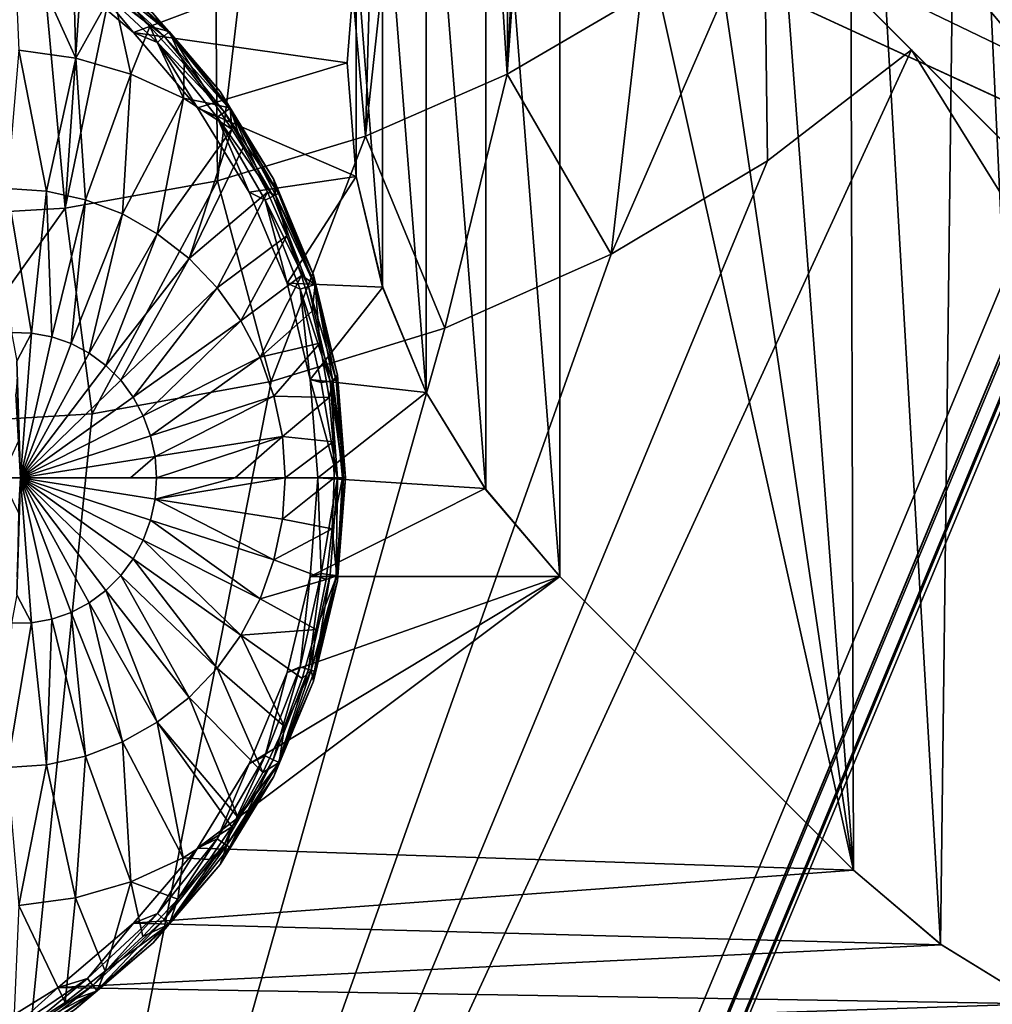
# Model space of a CAD drawing. Header units: metres. Extents: x -205 to 205, y -104 to 104.
# Tile 1044 of 1056: x 38.38 to 45.41, y -52.76 to -45.65. Entities that reach past the tile are written whole.
import ezdxf

# ---------------------------------------------------------------- set-up
doc = ezdxf.new("R2010")
doc.units = ezdxf.units.M
doc.layers.add('solid_01_2-CONSUMER_EHM_BOX_SW0001', color=7, linetype='CONTINUOUS')

msp = doc.modelspace()

# ---------------------------------------------------------------- linework, layer by layer
at = {"layer": 'solid_01_2-CONSUMER_EHM_BOX_SW0001'}
for points in [[(37.725636, -66.17981), (37.7257, 66.262611), (93.554939, 67.880234)], [(37.725636, -66.737389), (93.554939, 67.880234), (93.353928, 67.360405)], [(37.725636, -66.737389), (37.725636, -66.17981), (93.554939, 67.880234)], [(37.725636, -66.737389), (93.353928, 67.360405), (93.252739, 66.82016)], [(37.423435, -67.797455), (93.252739, 66.82016), (93.252739, 66.262589)], [(37.423435, -67.797455), (37.624447, -67.277626), (93.252739, 66.82016)], [(37.624447, -67.277626), (37.725636, -66.737389), (93.252739, 66.82016)], [(93.25267, -66.17984), (37.423435, -67.797455), (93.252739, 66.262589)], [(42.504925, -39.73896, 75), (63.596031, -54.576706, 75), (63.600384, 4.06445, 75)], [(41.906857, -46.04108, 63.099998), (42.43576, -38.25005, 63.099998), (42.499935, -37.458599, 63.099998)], [(41.906857, -46.04108, 63.099998), (42.499935, -37.458599, 63.099998), (42.871197, -45.476448, 63.099998)], [(41.906857, -46.04108, 63.099998), (42.255215, -39.003685, 63.099998), (42.43576, -38.25005, 63.099998)], [(41.906857, -46.04108, 63.099998), (41.953957, -39.728039, 63.099998), (42.255215, -39.003685, 63.099998)], [(41.906857, -46.04108, 63.099998), (41.545017, -40.397526, 63.099998), (41.953957, -39.728039, 63.099998)], [(42.504925, -39.73896, 75), (42.128418, -40.429649, 75), (63.596031, -54.576706, 75)], [(40.882542, -46.488701, 63.099998), (41.034664, -40.993332, 63.099998), (41.545017, -40.397526, 63.099998)], [(40.882542, -46.488701, 63.099998), (41.545017, -40.397526, 63.099998), (41.906857, -46.04108, 63.099998)], [(42.128418, -40.429649, 75), (41.657394, -41.059368, 75), (63.596031, -54.576706, 75)], [(45.178673, -40.773239, 3.5), (45.737743, -52.757679, 3.5), (45.999973, -40.708607, 3.5)], [(44.377594, -40.965557, 3.5), (45.035343, -52.327236, 3.5), (45.178673, -40.773239, 3.5)], [(45.178673, -40.773239, 3.5), (45.035343, -52.327236, 3.5), (45.737743, -52.757679, 3.5)], [(43.616478, -41.280823, 3.5), (44.408936, -51.792233, 3.5), (44.377594, -40.965557, 3.5)], [(44.377594, -40.965557, 3.5), (44.408936, -51.792233, 3.5), (45.035343, -52.327236, 3.5)], [(40.882542, -46.488701, 63.099998), (40.438858, -41.503685, 63.099998), (41.034664, -40.993332, 63.099998)], [(41.657394, -41.059368, 75), (41.100697, -41.616062, 75), (63.596031, -54.576706, 75)], [(42.914059, -41.711262, 3.5), (44.408936, -51.792233, 3.5), (43.616478, -41.280823, 3.5)], [(39.812733, -46.812889, 63.099998), (39.769371, -41.912624, 63.099998), (40.438858, -41.503685, 63.099998)], [(39.812733, -46.812889, 63.099998), (40.438858, -41.503685, 63.099998), (40.882542, -46.488701, 63.099998)], [(41.100697, -41.616062, 75), (40.470982, -42.087086, 75), (63.596031, -54.576706, 75)], [(42.287636, -42.246273, 3.5), (44.408936, -51.792233, 3.5), (42.914059, -41.711262, 3.5)], [(38.71262, -47.009129, 63.099998), (39.045017, -42.213882, 63.099998), (39.769371, -41.912624, 63.099998)], [(38.71262, -47.009129, 63.099998), (39.769371, -41.912624, 63.099998), (39.812733, -46.812889, 63.099998)], [(40.470982, -42.087086, 75), (39.780289, -42.463593, 75), (63.596031, -54.576706, 75)], [(38.71262, -47.009129, 63.099998), (38.291378, -42.394424, 63.099998), (39.045017, -42.213882, 63.099998)], [(41.752617, -42.872692, 3.5), (42.287617, -49.67091, 3.5), (42.287636, -42.246273, 3.5)], [(42.287636, -42.246273, 3.5), (42.287617, -49.67091, 3.5), (44.408936, -51.792233, 3.5)], [(38.71262, -47.009129, 63.099998), (37.596569, -47.074837, 63.099998), (38.291378, -42.394424, 63.099998)], [(39.780289, -42.463593, 75), (39.041775, -42.73806, 75), (63.596031, -54.576706, 75)], [(39.041775, -42.73806, 75), (38.274673, -42.903759, 75), (63.596031, -54.576706, 75)], [(41.752605, -49.044495, 3.5), (41.752617, -42.872692, 3.5), (41.32217, -43.575108, 3.5)], [(41.752605, -49.044495, 3.5), (42.287617, -49.67091, 3.5), (41.752617, -42.872692, 3.5)], [(38.274673, -42.903759, 75), (-63.60397, -54.56757, 75), (63.596031, -54.576706, 75)], [(41.322163, -48.342079, 3.5), (41.32217, -43.575108, 3.5), (41.006901, -44.336224, 3.5)], [(41.752605, -49.044495, 3.5), (41.32217, -43.575108, 3.5), (41.322163, -48.342079, 3.5)], [(44.349907, -44.328465, 63.120499), (44.859421, -43.777313, 63.120499), (50.787075, -49.705818, 65.447258)], [(50.787075, -49.705818, 65.447258), (44.859421, -43.777313, 63.120499), (45.887135, -44.80518, 69.5)], [(41.006893, -47.580967, 3.5), (41.006901, -44.336224, 3.5), (40.814575, -45.137295, 3.5)], [(41.322163, -48.342079, 3.5), (41.006901, -44.336224, 3.5), (41.006893, -47.580967, 3.5)], [(44.349907, -44.328465, 63.120499), (49.672161, -50.712219, 65.42598), (43.798683, -44.837898, 63.120499)], [(44.349907, -44.328465, 63.120499), (58.767025, -59.808388, 69), (49.672161, -50.712219, 65.42598)], [(44.349907, -44.328465, 63.120499), (59.303871, -59.284576, 69), (58.767025, -59.808388, 69)], [(44.349907, -44.328465, 63.120499), (50.787075, -49.705818, 65.447258), (59.303871, -59.284576, 69)], [(42.657833, -47.341644, 69.5), (42.871197, -45.476448, 69.5), (43.762951, -44.802158, 69.5)], [(43.786026, -46.668743, 69.5), (42.657833, -47.341644, 69.5), (43.762951, -44.802158, 69.5)], [(44.826401, -45.865761, 69.5), (43.762951, -44.802158, 69.5), (43.798683, -44.837898, 63.120499)], [(43.786026, -46.668743, 69.5), (43.762951, -44.802158, 69.5), (44.826401, -45.865761, 69.5)], [(44.826401, -45.865761, 69.5), (43.798683, -44.837898, 63.120499), (49.672161, -50.712219, 65.42598)], [(38.78941, -45.925274, 17.615362), (38.772095, -45.212524, 17.260666), (38.336998, -44.925552, 17.260666)], [(38.78941, -45.925274, 17.615362), (38.336998, -44.925552, 17.260666), (38.378979, -45.869247, 17.744545)], [(38.663506, -45.277512, 13.5), (39.206448, -45.741207, 13.5), (40.814571, -45.137287, 13.5)], [(39.206448, -45.741207, 13.5), (40.751118, -45.958576, 13.5), (40.814571, -45.137287, 13.5)], [(40.749935, -45.958595, 3.5), (40.814575, -45.137295, 3.5), (40.751118, -45.958576, 13.5)], [(40.814571, -46.779896, 3.5), (40.814575, -45.137295, 3.5), (40.749935, -45.958595, 3.5)], [(40.814575, -45.137295, 3.5), (40.814571, -45.137287, 13.5), (40.751118, -45.958576, 13.5)], [(41.006893, -47.580967, 3.5), (40.814575, -45.137295, 3.5), (40.814571, -46.779896, 3.5)], [(38.78941, -45.925274, 17.615362), (39.058689, -45.443516, 17.260666), (38.772095, -45.212524, 17.260666)], [(38.873672, -45.341541, 13.515164), (39.206448, -45.741207, 13.5), (38.663506, -45.277512, 13.5)], [(39.428181, -45.767658, 13.558523), (38.873672, -45.341541, 13.515164), (38.914185, -45.290741, 13.558523)], [(38.914185, -45.290741, 13.558523), (38.94125, -45.256802, 13.623464), (39.460003, -45.738132, 13.623464)], [(39.428181, -45.767658, 13.558523), (38.914185, -45.290741, 13.558523), (39.460003, -45.738132, 13.623464)], [(39.460003, -45.738132, 13.623464), (38.94125, -45.256802, 13.623464), (39.347908, -45.599831, 13.7)], [(38.94458, -45.252625, 17.160311), (39.463917, -45.734501, 17.160311), (39.347908, -45.599831, 17.098219)], [(38.94458, -45.252625, 17.160311), (39.058689, -45.443516, 17.260666), (39.326176, -45.696373, 17.260666)], [(39.463917, -45.734501, 17.160311), (38.94458, -45.252625, 17.160311), (39.326176, -45.696373, 17.260666)], [(38.873672, -45.341541, 13.515164), (39.38055, -45.811855, 13.515164), (39.206448, -45.741207, 13.5)], [(39.428181, -45.767658, 13.558523), (39.38055, -45.811855, 13.515164), (38.873672, -45.341541, 13.515164)], [(39.188328, -46.040928, 17.489803), (39.058689, -45.443516, 17.260666), (38.78941, -45.925274, 17.615362)], [(39.188328, -46.040928, 17.489803), (39.326176, -45.696373, 17.260666), (39.058689, -45.443516, 17.260666)], [(42.871197, -45.476448, 63.099998), (42.871197, -45.476448, 69.5), (41.906857, -46.04108, 69.5)], [(42.657833, -47.341644, 69.5), (41.906857, -46.04108, 69.5), (42.871197, -45.476448, 69.5)], [(41.906857, -46.04108, 63.099998), (42.871197, -45.476448, 63.099998), (41.906857, -46.04108, 69.5)], [(39.347908, -45.599831, 13.7), (39.347908, -45.599831, 17.098219), (39.831985, -46.166603, 17.098219)], [(39.463917, -45.734501, 17.160311), (39.831985, -46.166603, 17.098219), (39.347908, -45.599831, 17.098219)], [(39.831985, -46.166603, 13.7), (39.347908, -45.599831, 13.7), (39.831985, -46.166603, 17.098219)], [(39.460003, -45.738132, 13.623464), (39.347908, -45.599831, 13.7), (39.831985, -46.166603, 13.7)], [(39.567902, -46.213936, 17.370337), (39.326176, -45.696373, 17.260666), (39.188328, -46.040928, 17.489803)], [(39.463917, -45.734501, 17.160311), (39.326176, -45.696373, 17.260666), (39.572956, -45.969582, 17.260666)], [(39.567902, -46.213936, 17.370337), (39.572956, -45.969582, 17.260666), (39.326176, -45.696373, 17.260666)], [(39.463917, -45.734501, 17.160311), (39.905632, -46.288395, 17.160311), (39.831985, -46.166603, 17.098219)], [(39.463917, -45.734501, 17.160311), (39.572956, -45.969582, 17.260666), (39.797314, -46.261234, 17.260666)], [(39.905632, -46.288395, 17.160311), (39.463917, -45.734501, 17.160311), (39.797314, -46.261234, 17.260666)], [(39.206448, -45.741207, 13.5), (39.670158, -46.284134, 13.5), (40.751118, -45.958576, 13.5)], [(39.38055, -45.811855, 13.515164), (39.670158, -46.284134, 13.5), (39.206448, -45.741207, 13.5)], [(39.865353, -46.315861, 13.558523), (39.38055, -45.811855, 13.515164), (39.428181, -45.767658, 13.558523)], [(39.428181, -45.767658, 13.558523), (39.460003, -45.738132, 13.623464), (39.901218, -46.291405, 13.623464)], [(39.865353, -46.315861, 13.558523), (39.428181, -45.767658, 13.558523), (39.901218, -46.291405, 13.623464)], [(39.901218, -46.291405, 13.623464), (39.460003, -45.738132, 13.623464), (39.831985, -46.166603, 13.7)], [(37.595528, -61.574837, 72), (43.786026, -46.668743, 72), (44.826401, -45.865761, 72)], [(54.595528, -61.576061, 72), (37.595528, -61.574837, 72), (44.826401, -45.865761, 72)], [(38.378979, -45.869247, 17.744545), (38.294319, -46.866898, 18.132406), (38.579582, -46.886402, 18.042622)], [(38.78941, -45.925274, 17.615362), (38.378979, -45.869247, 17.744545), (38.579582, -46.886402, 18.042622)], [(39.38055, -45.811855, 13.515164), (39.811668, -46.352459, 13.515164), (39.670158, -46.284134, 13.5)], [(39.865353, -46.315861, 13.558523), (39.811668, -46.352459, 13.515164), (39.38055, -45.811855, 13.515164)], [(44.826401, -45.865761, 69.5), (44.826401, -45.865761, 72), (43.786026, -46.668743, 72)], [(43.786026, -46.668743, 69.5), (44.826401, -45.865761, 69.5), (43.786026, -46.668743, 72)], [(54.595528, -61.576061, 72), (44.826401, -45.865761, 72), (58.986565, -60.027958, 72)], [(58.986565, -60.027958, 69), (58.986565, -60.027958, 72), (44.826401, -45.865761, 72)], [(49.672161, -50.712219, 65.42598), (58.767025, -59.808388, 69), (44.826401, -45.865761, 72)], [(58.986565, -60.027958, 69), (44.826401, -45.865761, 72), (58.767025, -59.808388, 69)], [(44.826401, -45.865761, 69.5), (49.672161, -50.712219, 65.42598), (44.826401, -45.865761, 72)], [(38.78941, -45.925274, 17.615362), (38.579582, -46.886402, 18.042622), (38.859257, -46.948448, 17.954596)], [(39.188328, -46.040928, 17.489803), (38.78941, -45.925274, 17.615362), (38.859257, -46.948448, 17.954596)], [(39.567902, -46.213936, 17.370337), (39.797314, -46.261234, 17.260666), (39.572956, -45.969582, 17.260666)], [(39.670158, -46.284134, 13.5), (40.814564, -46.779865, 13.5), (40.751118, -45.958576, 13.5)], [(40.749935, -45.958595, 3.5), (40.751118, -45.958576, 13.5), (40.814564, -46.779865, 13.5)], [(40.814571, -46.779896, 3.5), (40.749935, -45.958595, 3.5), (40.814564, -46.779865, 13.5)], [(39.188328, -46.040928, 17.489803), (38.859257, -46.948448, 17.954596), (39.127602, -47.051754, 17.870134)], [(39.567902, -46.213936, 17.370337), (39.188328, -46.040928, 17.489803), (39.127602, -47.051754, 17.870134)], [(41.906857, -46.04108, 63.099998), (41.906857, -46.04108, 69.5), (40.882542, -46.488701, 69.5)], [(41.456921, -47.875465, 69.5), (40.882542, -46.488701, 69.5), (41.906857, -46.04108, 69.5)], [(40.882542, -46.488701, 63.099998), (41.906857, -46.04108, 63.099998), (40.882542, -46.488701, 69.5)], [(42.657833, -47.341644, 69.5), (41.456921, -47.875465, 69.5), (41.906857, -46.04108, 69.5)], [(39.567902, -46.213936, 17.370337), (39.127602, -47.051754, 17.870134), (39.379112, -47.194202, 17.790972)], [(39.567902, -46.213936, 17.370337), (39.379112, -47.194202, 17.790972), (39.917324, -46.439209, 17.260666)], [(39.567902, -46.213936, 17.370337), (39.917324, -46.439209, 17.260666), (39.797314, -46.261234, 17.260666)], [(39.831985, -46.166603, 13.7), (39.831985, -46.166603, 17.098219), (40.221436, -46.802128, 17.098219)], [(39.905632, -46.288395, 17.160311), (40.221436, -46.802128, 17.098219), (39.831985, -46.166603, 17.098219)], [(40.221436, -46.802128, 13.7), (39.831985, -46.166603, 13.7), (40.221436, -46.802128, 17.098219)], [(39.901218, -46.291405, 13.623464), (39.831985, -46.166603, 13.7), (40.221436, -46.802128, 13.7)], [(39.670158, -46.284134, 13.5), (40.043228, -46.892914, 13.5), (40.814564, -46.779865, 13.5)], [(39.811668, -46.352459, 13.515164), (40.043228, -46.892914, 13.5), (39.670158, -46.284134, 13.5)], [(39.905632, -46.288395, 17.160311), (39.797314, -46.261234, 17.260666), (39.917324, -46.439209, 17.260666)], [(39.865353, -46.315861, 13.558523), (39.901218, -46.291405, 13.623464), (40.255051, -46.904259, 13.623464)], [(40.255051, -46.904259, 13.623464), (39.901218, -46.291405, 13.623464), (40.221436, -46.802128, 13.7)], [(39.905632, -46.288395, 17.160311), (40.233963, -46.914413, 17.216368), (40.221436, -46.802128, 17.098219)], [(39.905632, -46.288395, 17.160311), (39.998535, -46.57056, 17.260666), (40.173977, -46.893387, 17.260666)], [(40.233963, -46.914413, 17.216368), (39.905632, -46.288395, 17.160311), (40.173977, -46.893387, 17.260666)], [(39.905632, -46.288395, 17.160311), (39.917324, -46.439209, 17.260666), (39.998535, -46.57056, 17.260666)], [(40.215939, -46.923092, 13.558523), (39.811668, -46.352459, 13.515164), (39.865353, -46.315861, 13.558523)], [(39.811668, -46.352459, 13.515164), (40.157398, -46.951283, 13.515164), (40.043228, -46.892914, 13.5)], [(40.215939, -46.923092, 13.558523), (40.157398, -46.951283, 13.515164), (39.811668, -46.352459, 13.515164)], [(40.215939, -46.923092, 13.558523), (39.865353, -46.315861, 13.558523), (40.255051, -46.904259, 13.623464)], [(39.608624, -47.372868, 17.718735), (39.917324, -46.439209, 17.260666), (39.379112, -47.194202, 17.790972)], [(39.608624, -47.372868, 17.718735), (39.998535, -46.57056, 17.260666), (39.917324, -46.439209, 17.260666)], [(40.882542, -46.488701, 63.099998), (40.882542, -46.488701, 69.5), (39.812733, -46.812889, 69.5)], [(40.200916, -48.262257, 69.5), (39.812733, -46.812889, 69.5), (40.882542, -46.488701, 69.5)], [(39.812733, -46.812889, 63.099998), (40.882542, -46.488701, 63.099998), (39.812733, -46.812889, 69.5)], [(41.456921, -47.875465, 69.5), (40.200916, -48.262257, 69.5), (40.882542, -46.488701, 69.5)], [(39.608624, -47.372868, 17.718735), (40.173977, -46.893387, 17.260666), (39.998535, -46.57056, 17.260666)], [(37.595528, -61.574837, 72), (42.657833, -47.341644, 72), (43.786026, -46.668743, 72)], [(43.786026, -46.668743, 69.5), (43.786026, -46.668743, 72), (42.657833, -47.341644, 72)], [(43.786026, -46.668743, 69.5), (42.657833, -47.341644, 72), (42.657833, -47.341644, 69.5)], [(40.043228, -46.892914, 13.5), (40.316467, -47.552567, 13.5), (40.814564, -46.779865, 13.5)], [(40.221436, -46.802128, 13.7), (40.221436, -46.802128, 17.098219), (40.506676, -47.490749, 17.098219)], [(40.233963, -46.914413, 17.216368), (40.506676, -47.490749, 17.098219), (40.221436, -46.802128, 17.098219)], [(40.506676, -47.490749, 13.7), (40.221436, -46.802128, 13.7), (40.506676, -47.490749, 17.098219)], [(40.255051, -46.904259, 13.623464), (40.221436, -46.802128, 13.7), (40.506676, -47.490749, 13.7)], [(40.316467, -47.552567, 13.5), (41.008011, -47.580563, 13.5), (40.814564, -46.779865, 13.5)], [(40.814571, -46.779896, 3.5), (40.814564, -46.779865, 13.5), (41.008011, -47.580563, 13.5)], [(41.006893, -47.580967, 3.5), (40.814571, -46.779896, 3.5), (41.008011, -47.580563, 13.5)], [(38.294319, -46.866898, 18.132406), (38.326073, -47.908653, 18.341488), (38.471291, -47.912022, 18.295647)], [(38.579582, -46.886402, 18.042622), (38.294319, -46.866898, 18.132406), (38.471291, -47.912022, 18.295647)], [(39.812733, -46.812889, 63.099998), (39.812733, -46.812889, 69.5), (38.71262, -47.009129, 69.5)], [(38.908333, -48.496426, 69.5), (38.71262, -47.009129, 69.5), (39.812733, -46.812889, 69.5)], [(38.71262, -47.009129, 63.099998), (39.812733, -46.812889, 63.099998), (38.71262, -47.009129, 69.5)], [(40.200916, -48.262257, 69.5), (38.908333, -48.496426, 69.5), (39.812733, -46.812889, 69.5)], [(38.579582, -46.886402, 18.042622), (38.471291, -47.912022, 18.295647), (38.616402, -47.938839, 18.249973)], [(38.859257, -46.948448, 17.954596), (38.579582, -46.886402, 18.042622), (38.616402, -47.938839, 18.249973)], [(39.811424, -47.584087, 17.654903), (40.173977, -46.893387, 17.260666), (39.608624, -47.372868, 17.718735)], [(39.811424, -47.584087, 17.654903), (40.3153, -47.208649, 17.260666), (40.173977, -46.893387, 17.260666)], [(40.157398, -46.951283, 13.515164), (40.316467, -47.552567, 13.5), (40.043228, -46.892914, 13.5)], [(40.472107, -47.575794, 13.558523), (40.157398, -46.951283, 13.515164), (40.215939, -46.923092, 13.558523)], [(40.233963, -46.914413, 17.216368), (40.173977, -46.893387, 17.260666), (40.3153, -47.208649, 17.260666)], [(40.215939, -46.923092, 13.558523), (40.255051, -46.904259, 13.623464), (40.513588, -47.563, 13.623464)], [(40.472107, -47.575794, 13.558523), (40.215939, -46.923092, 13.558523), (40.513588, -47.563, 13.623464)], [(40.233963, -46.914413, 17.216368), (40.518692, -47.561424, 17.160311), (40.506676, -47.490749, 17.098219)], [(40.233963, -46.914413, 17.216368), (40.3153, -47.208649, 17.260666), (40.420704, -47.495987, 17.260666)], [(40.518692, -47.561424, 17.160311), (40.233963, -46.914413, 17.216368), (40.420704, -47.495987, 17.260666)], [(40.513588, -47.563, 13.623464), (40.255051, -46.904259, 13.623464), (40.506676, -47.490749, 13.7)], [(37.596462, -48.574837, 69.5), (37.596569, -47.074837, 69.5), (38.71262, -47.009129, 69.5)], [(38.908333, -48.496426, 69.5), (37.596462, -48.574837, 69.5), (38.71262, -47.009129, 69.5)], [(38.71262, -47.009129, 63.099998), (37.596569, -47.074837, 69.5), (37.596569, -47.074837, 63.099998)], [(38.71262, -47.009129, 63.099998), (38.71262, -47.009129, 69.5), (37.596569, -47.074837, 69.5)], [(38.859257, -46.948448, 17.954596), (38.616402, -47.938839, 18.249973), (38.756199, -47.987648, 18.205973)], [(39.127602, -47.051754, 17.870134), (38.859257, -46.948448, 17.954596), (38.756199, -47.987648, 18.205973)], [(40.157398, -46.951283, 13.515164), (40.410019, -47.594948, 13.515164), (40.316467, -47.552567, 13.5)], [(40.472107, -47.575794, 13.558523), (40.410019, -47.594948, 13.515164), (40.157398, -46.951283, 13.515164)], [(39.127602, -47.051754, 17.870134), (38.756199, -47.987648, 18.205973), (38.887676, -48.057396, 18.164591)], [(39.379112, -47.194202, 17.790972), (39.127602, -47.051754, 17.870134), (38.887676, -48.057396, 18.164591)], [(39.379112, -47.194202, 17.790972), (38.887676, -48.057396, 18.164591), (39.007988, -48.146572, 18.126722)], [(39.608624, -47.372868, 17.718735), (39.379112, -47.194202, 17.790972), (39.007988, -48.146572, 18.126722)], [(39.983349, -47.823517, 17.60079), (40.3153, -47.208649, 17.260666), (39.811424, -47.584087, 17.654903)], [(39.983349, -47.823517, 17.60079), (40.420704, -47.495987, 17.260666), (40.3153, -47.208649, 17.260666)], [(37.595528, -61.574837, 72), (41.456921, -47.875465, 72), (42.657833, -47.341644, 72)], [(39.608624, -47.372868, 17.718735), (39.007988, -48.146572, 18.126722), (39.114548, -48.253262, 18.093184)], [(39.811424, -47.584087, 17.654903), (39.608624, -47.372868, 17.718735), (39.114548, -48.253262, 18.093184)], [(42.657833, -47.341644, 69.5), (42.657833, -47.341644, 72), (41.456921, -47.875465, 72)], [(42.657833, -47.341644, 69.5), (41.456921, -47.875465, 72), (41.456921, -47.875465, 69.5)], [(40.120876, -48.08625, 17.557505), (40.420704, -47.495987, 17.260666), (39.983349, -47.823517, 17.60079)], [(40.120876, -48.08625, 17.557505), (40.497524, -47.753422, 17.260666), (40.420704, -47.495987, 17.260666)], [(40.518692, -47.561424, 17.160311), (40.420704, -47.495987, 17.260666), (40.497524, -47.753422, 17.260666)], [(40.506676, -47.490749, 13.7), (40.506676, -47.490749, 17.098219), (40.680679, -48.215515, 17.098219)], [(40.518692, -47.561424, 17.160311), (40.680679, -48.215515, 17.098219), (40.506676, -47.490749, 17.098219)], [(40.680679, -48.215515, 13.7), (40.506676, -47.490749, 13.7), (40.680679, -48.215515, 17.098219)], [(40.513588, -47.563, 13.623464), (40.506676, -47.490749, 13.7), (40.680679, -48.215515, 13.7)], [(39.811424, -47.584087, 17.654903), (39.114548, -48.253262, 18.093184), (39.205051, -48.375164, 18.064697)], [(39.983349, -47.823517, 17.60079), (39.811424, -47.584087, 17.654903), (39.205051, -48.375164, 18.064697)], [(40.316467, -47.552567, 13.5), (40.48315, -48.246845, 13.5), (41.008011, -47.580563, 13.5)], [(40.410019, -47.594948, 13.515164), (40.48315, -48.246845, 13.5), (40.316467, -47.552567, 13.5)], [(40.628132, -48.259388, 13.558523), (40.410019, -47.594948, 13.515164), (40.472107, -47.575794, 13.558523)], [(40.472107, -47.575794, 13.558523), (40.513588, -47.563, 13.623464), (40.671055, -48.252918, 13.623464)], [(40.628132, -48.259388, 13.558523), (40.472107, -47.575794, 13.558523), (40.671055, -48.252918, 13.623464)], [(40.48315, -48.246845, 13.5), (41.322144, -48.342049, 13.5), (41.008011, -47.580563, 13.5)], [(40.518692, -47.561424, 17.160311), (40.497524, -47.753422, 17.260666), (40.552971, -47.984215, 17.260666)], [(40.671055, -48.252918, 13.623464), (40.513588, -47.563, 13.623464), (40.680679, -48.215515, 13.7)], [(40.518692, -47.561424, 17.160311), (40.647915, -48.256405, 17.216368), (40.680679, -48.215515, 17.098219)], [(40.647915, -48.256405, 17.216368), (40.518692, -47.561424, 17.160311), (40.552971, -47.984215, 17.260666)], [(41.006893, -47.580967, 3.5), (41.008011, -47.580563, 13.5), (41.322144, -48.342049, 13.5)], [(41.322163, -48.342079, 3.5), (41.006893, -47.580967, 3.5), (41.322144, -48.342049, 13.5)], [(40.410019, -47.594948, 13.515164), (40.563881, -48.269073, 13.515164), (40.48315, -48.246845, 13.5)], [(40.628132, -48.259388, 13.558523), (40.563881, -48.269073, 13.515164), (40.410019, -47.594948, 13.515164)], [(40.120876, -48.08625, 17.557505), (40.552971, -47.984215, 17.260666), (40.497524, -47.753422, 17.260666)], [(39.983349, -47.823517, 17.60079), (39.205051, -48.375164, 18.064697), (39.277554, -48.509644, 18.04188)], [(40.120876, -48.08625, 17.557505), (39.983349, -47.823517, 17.60079), (39.277554, -48.509644, 18.04188)], [(37.595528, -61.574837, 72), (40.200916, -48.262257, 72), (41.456921, -47.875465, 72)], [(38.471291, -47.912022, 18.295647), (38.326073, -47.908653, 18.341488), (38.363773, -48.113869, 18.35541)], [(38.471291, -47.912022, 18.295647), (38.363773, -48.113869, 18.35541), (38.390972, -48.958599, 18.393747)], [(38.616402, -47.938839, 18.249973), (38.471291, -47.912022, 18.295647), (38.390972, -48.958599, 18.393747)], [(38.756199, -47.987648, 18.205973), (38.616402, -47.938839, 18.249973), (38.390972, -48.958599, 18.393747)], [(41.456921, -47.875465, 69.5), (41.456921, -47.875465, 72), (40.200916, -48.262257, 72)], [(41.456921, -47.875465, 69.5), (40.200916, -48.262257, 72), (40.200916, -48.262257, 69.5)], [(38.887676, -48.057396, 18.164591), (38.756199, -47.987648, 18.205973), (38.390972, -48.958599, 18.393747)], [(40.221176, -48.36689, 17.525936), (40.552971, -47.984215, 17.260666), (40.120876, -48.08625, 17.557505)], [(40.221176, -48.36689, 17.525936), (40.619576, -48.37804, 17.260666), (40.552971, -47.984215, 17.260666)], [(40.647915, -48.256405, 17.216368), (40.552971, -47.984215, 17.260666), (40.619576, -48.37804, 17.260666)], [(39.007988, -48.146572, 18.126722), (38.887676, -48.057396, 18.164591), (38.390972, -48.958599, 18.393747)], [(38.366783, -48.24427, 18.367846), (38.390972, -48.958599, 18.393747), (38.363773, -48.113869, 18.35541)], [(39.114548, -48.253262, 18.093184), (39.007988, -48.146572, 18.126722), (38.390972, -48.958599, 18.393747)], [(40.120876, -48.08625, 17.557505), (39.277554, -48.509644, 18.04188), (39.330486, -48.653809, 18.025219)], [(40.221176, -48.36689, 17.525936), (40.120876, -48.08625, 17.557505), (39.330486, -48.653809, 18.025219)], [(40.647915, -48.256405, 17.216368), (40.739162, -48.958599, 17.098219), (40.680679, -48.215515, 17.098219)], [(40.671055, -48.252918, 13.623464), (40.680679, -48.215515, 13.7), (40.739162, -48.958599, 13.7)], [(40.680679, -48.215515, 13.7), (40.680679, -48.215515, 17.098219), (40.739162, -48.958599, 17.098219)], [(40.739162, -48.958599, 13.7), (40.680679, -48.215515, 13.7), (40.739162, -48.958599, 17.098219)], [(37.595528, -61.574837, 72), (38.908333, -48.496426, 72), (40.200916, -48.262257, 72)], [(38.357048, -48.353325, 18.380333), (38.390972, -48.958599, 18.393747), (38.366783, -48.24427, 18.367846)], [(39.205051, -48.375164, 18.064697), (39.114548, -48.253262, 18.093184), (38.390972, -48.958599, 18.393747)], [(40.200916, -48.262257, 69.5), (40.200916, -48.262257, 72), (38.908333, -48.496426, 72)], [(40.200916, -48.262257, 69.5), (38.908333, -48.496426, 72), (38.908333, -48.496426, 69.5)], [(40.48315, -48.246845, 13.5), (40.539162, -48.958599, 13.5), (41.322144, -48.342049, 13.5)], [(40.680531, -48.958599, 13.558523), (40.539162, -48.958599, 13.5), (40.48315, -48.246845, 13.5)], [(40.563881, -48.269073, 13.515164), (40.680531, -48.958599, 13.558523), (40.48315, -48.246845, 13.5)], [(40.628132, -48.259388, 13.558523), (40.680531, -48.958599, 13.558523), (40.563881, -48.269073, 13.515164)], [(40.647915, -48.256405, 17.216368), (40.619576, -48.37804, 17.260666), (40.648499, -48.697086, 17.260666)], [(40.628132, -48.259388, 13.558523), (40.671055, -48.252918, 13.623464), (40.723938, -48.958599, 13.623464)], [(40.628132, -48.259388, 13.558523), (40.723938, -48.958599, 13.623464), (40.680531, -48.958599, 13.558523)], [(40.717113, -48.958599, 17.189507), (40.739162, -48.958599, 17.098219), (40.647915, -48.256405, 17.216368)], [(40.647915, -48.256405, 17.216368), (40.648499, -48.697086, 17.260666), (40.65583, -48.958599, 17.260666)], [(40.717113, -48.958599, 17.189507), (40.647915, -48.256405, 17.216368), (40.65583, -48.958599, 17.260666)], [(40.671055, -48.252918, 13.623464), (40.739162, -48.958599, 13.7), (40.723938, -48.958599, 13.623464)], [(38.357048, -48.353325, 18.380333), (38.376179, -48.691734, 18.393724), (38.390972, -48.958599, 18.393747)], [(40.221176, -48.36689, 17.525936), (39.330486, -48.653809, 18.025219), (39.362709, -48.804543, 18.015076)], [(40.282188, -48.659676, 17.506731), (40.221176, -48.36689, 17.525936), (39.362709, -48.804543, 18.015076)], [(40.282188, -48.659676, 17.506731), (40.619576, -48.37804, 17.260666), (40.221176, -48.36689, 17.525936)], [(40.539162, -48.958599, 13.5), (41.747643, -49.035645, 13.5), (41.322144, -48.342049, 13.5)], [(41.322163, -48.342079, 3.5), (41.322144, -48.342049, 13.5), (41.747643, -49.035645, 13.5)], [(41.752605, -49.044495, 3.5), (41.322163, -48.342079, 3.5), (41.747643, -49.035645, 13.5)], [(39.277554, -48.509644, 18.04188), (39.205051, -48.375164, 18.064697), (38.390972, -48.958599, 18.393747)], [(40.282188, -48.659676, 17.506731), (40.648499, -48.697086, 17.260666), (40.619576, -48.37804, 17.260666)], [(37.595528, -61.574837, 72), (37.596462, -48.574837, 72), (38.908333, -48.496426, 72)], [(38.908333, -48.496426, 69.5), (38.908333, -48.496426, 72), (37.596462, -48.574837, 72)], [(38.908333, -48.496426, 69.5), (37.596462, -48.574837, 72), (37.596462, -48.574837, 69.5)], [(39.330486, -48.653809, 18.025219), (39.277554, -48.509644, 18.04188), (38.390972, -48.958599, 18.393747)], [(38.376179, -48.691734, 18.393724), (38.253761, -48.958599, 18.426504), (38.390972, -48.958599, 18.393747)], [(39.362709, -48.804543, 18.015076), (39.330486, -48.653809, 18.025219), (38.390972, -48.958599, 18.393747)], [(40.282188, -48.659676, 17.506731), (39.362709, -48.804543, 18.015076), (39.373528, -48.958599, 18.011671)], [(40.282188, -48.659676, 17.506731), (39.373528, -48.958599, 18.011671), (39.942413, -48.958599, 17.717789)], [(40.282188, -48.659676, 17.506731), (39.942413, -48.958599, 17.717789), (40.302666, -48.958599, 17.500288)], [(40.282188, -48.659676, 17.506731), (40.302666, -48.958599, 17.500288), (40.648499, -48.697086, 17.260666)], [(40.302666, -48.958599, 17.500288), (40.65583, -48.958599, 17.260666), (40.648499, -48.697086, 17.260666)], [(39.362709, -48.804543, 18.015076), (38.390972, -48.958599, 18.393747), (39.184616, -48.958599, 18.096907)], [(39.362709, -48.804543, 18.015076), (39.184616, -48.958599, 18.096907), (39.373528, -48.958599, 18.011671)], [(38.253761, -48.958599, 18.426504), (38.377525, -49.211716, 18.39377), (38.390972, -48.958599, 18.393747)], [(38.390972, -48.958599, 18.393747), (38.363777, -49.803268, 18.355415), (38.471291, -50.005173, 18.295647)], [(38.390972, -48.958599, 18.393747), (38.366779, -49.672787, 18.367859), (38.363777, -49.803268, 18.355415)], [(38.390972, -48.958599, 18.393747), (38.377525, -49.211716, 18.39377), (38.366779, -49.672787, 18.367859)], [(38.390972, -48.958599, 18.393747), (38.471291, -50.005173, 18.295647), (38.616402, -49.978355, 18.249973)], [(38.390972, -48.958599, 18.393747), (38.616402, -49.978355, 18.249973), (38.756199, -49.929546, 18.205973)], [(38.390972, -48.958599, 18.393747), (38.756199, -49.929546, 18.205973), (38.887676, -49.859802, 18.164591)], [(38.390972, -48.958599, 18.393747), (38.887676, -49.859802, 18.164591), (39.007988, -49.770622, 18.126722)], [(38.390972, -48.958599, 18.393747), (39.007988, -49.770622, 18.126722), (39.114548, -49.663933, 18.093184)], [(38.390972, -48.958599, 18.393747), (39.114548, -49.663933, 18.093184), (39.205051, -49.542034, 18.064697)], [(38.390972, -48.958599, 18.393747), (39.205051, -49.542034, 18.064697), (39.277554, -49.407555, 18.04188)], [(38.390972, -48.958599, 18.393747), (39.277554, -49.407555, 18.04188), (39.330486, -49.26339, 18.025219)], [(38.390972, -48.958599, 18.393747), (39.330486, -49.26339, 18.025219), (39.362709, -49.112656, 18.015076)], [(38.390972, -48.958599, 18.393747), (39.362709, -49.112656, 18.015076), (39.373528, -48.958599, 18.011671)], [(39.184616, -48.958599, 18.096907), (38.390972, -48.958599, 18.393747), (39.373528, -48.958599, 18.011671)], [(39.942413, -48.958599, 17.717789), (39.373528, -48.958599, 18.011671), (39.362709, -49.112656, 18.015076)], [(40.302666, -48.958599, 17.500288), (39.942413, -48.958599, 17.717789), (39.362709, -49.112656, 18.015076)], [(40.282181, -49.257519, 17.506737), (40.302666, -48.958599, 17.500288), (39.362709, -49.112656, 18.015076)], [(40.282181, -49.257519, 17.506737), (40.641304, -49.326511, 17.260666), (40.65583, -48.958599, 17.260666)], [(40.282181, -49.257519, 17.506737), (40.65583, -48.958599, 17.260666), (40.302666, -48.958599, 17.500288)], [(40.539162, -48.958599, 13.5), (40.483204, -49.669998, 13.5), (41.747643, -49.035645, 13.5)], [(40.563881, -49.648129, 13.515164), (40.483204, -49.669998, 13.5), (40.539162, -48.958599, 13.5)], [(40.680531, -48.958599, 13.558523), (40.563881, -49.648129, 13.515164), (40.539162, -48.958599, 13.5)], [(40.628132, -49.65781, 13.558523), (40.563881, -49.648129, 13.515164), (40.680531, -48.958599, 13.558523)], [(40.628132, -49.65781, 13.558523), (40.680531, -48.958599, 13.558523), (40.671055, -49.66428, 13.623464)], [(40.641304, -49.326511, 17.260666), (40.717113, -48.958599, 17.189507), (40.65583, -48.958599, 17.260666)], [(40.676338, -49.665077, 17.160311), (40.717113, -48.958599, 17.189507), (40.641304, -49.326511, 17.260666)], [(40.671055, -49.66428, 13.623464), (40.723938, -48.958599, 13.623464), (40.680683, -49.701664, 13.7)], [(40.680531, -48.958599, 13.558523), (40.723938, -48.958599, 13.623464), (40.671055, -49.66428, 13.623464)], [(40.680683, -49.701664, 17.098219), (40.739162, -48.958599, 17.098219), (40.676338, -49.665077, 17.160311)], [(40.676338, -49.665077, 17.160311), (40.739162, -48.958599, 17.098219), (40.717113, -48.958599, 17.189507)], [(40.680683, -49.701664, 17.098219), (40.739162, -48.958599, 13.7), (40.739162, -48.958599, 17.098219)], [(40.680683, -49.701664, 13.7), (40.739162, -48.958599, 13.7), (40.680683, -49.701664, 17.098219)], [(40.723938, -48.958599, 13.623464), (40.739162, -48.958599, 13.7), (40.680683, -49.701664, 13.7)], [(40.483204, -49.669998, 13.5), (42.287617, -49.67091, 13.5), (41.747643, -49.035645, 13.5)], [(41.752605, -49.044495, 3.5), (41.747643, -49.035645, 13.5), (42.287617, -49.67091, 13.5)], [(41.752605, -49.044495, 3.5), (42.287617, -49.67091, 13.5), (42.287617, -49.67091, 3.5)], [(40.221169, -49.550304, 17.52594), (39.362709, -49.112656, 18.015076), (39.330486, -49.26339, 18.025219)], [(40.221169, -49.550304, 17.52594), (40.282181, -49.257519, 17.506737), (39.362709, -49.112656, 18.015076)], [(40.120869, -49.830944, 17.557508), (39.330486, -49.26339, 18.025219), (39.277554, -49.407555, 18.04188)], [(40.120869, -49.830944, 17.557508), (40.221169, -49.550304, 17.52594), (39.330486, -49.26339, 18.025219)], [(40.221169, -49.550304, 17.52594), (40.641304, -49.326511, 17.260666), (40.282181, -49.257519, 17.506737)], [(40.221169, -49.550304, 17.52594), (40.597816, -49.692146, 17.260666), (40.641304, -49.326511, 17.260666)], [(40.676338, -49.665077, 17.160311), (40.641304, -49.326511, 17.260666), (40.597816, -49.692146, 17.260666)], [(39.983345, -50.093678, 17.600794), (39.277554, -49.407555, 18.04188), (39.205051, -49.542034, 18.064697)], [(39.983345, -50.093678, 17.600794), (40.120869, -49.830944, 17.557508), (39.277554, -49.407555, 18.04188)], [(39.811417, -50.333107, 17.654907), (39.205051, -49.542034, 18.064697), (39.114548, -49.663933, 18.093184)], [(39.811417, -50.333107, 17.654907), (39.983345, -50.093678, 17.600794), (39.205051, -49.542034, 18.064697)], [(40.120869, -49.830944, 17.557508), (40.597816, -49.692146, 17.260666), (40.221169, -49.550304, 17.52594)], [(40.563881, -49.648129, 13.515164), (40.410015, -50.322254, 13.515164), (40.483204, -49.669998, 13.5)], [(40.472103, -50.341404, 13.558523), (40.410015, -50.322254, 13.515164), (40.563881, -49.648129, 13.515164)], [(40.472103, -50.341404, 13.558523), (40.563881, -49.648129, 13.515164), (40.628132, -49.65781, 13.558523)], [(39.608616, -50.544323, 17.718737), (39.114548, -49.663933, 18.093184), (39.007988, -49.770622, 18.126722)], [(39.608616, -50.544323, 17.718737), (39.811417, -50.333107, 17.654907), (39.114548, -49.663933, 18.093184)], [(39.670387, -51.632751, 13.5), (44.408936, -51.792233, 13.5), (42.287617, -49.67091, 13.5)], [(40.043404, -51.023937, 13.5), (39.670387, -51.632751, 13.5), (42.287617, -49.67091, 13.5)], [(40.316586, -50.364265, 13.5), (40.043404, -51.023937, 13.5), (42.287617, -49.67091, 13.5)], [(40.120869, -49.830944, 17.557508), (40.525574, -50.053478, 17.260666), (40.597816, -49.692146, 17.260666)], [(40.483204, -49.669998, 13.5), (40.316586, -50.364265, 13.5), (42.287617, -49.67091, 13.5)], [(40.410015, -50.322254, 13.515164), (40.316586, -50.364265, 13.5), (40.483204, -49.669998, 13.5)], [(40.472103, -50.341404, 13.558523), (40.628132, -49.65781, 13.558523), (40.513584, -50.354198, 13.623464)], [(40.680683, -49.701664, 17.098219), (40.676338, -49.665077, 17.160311), (40.491222, -50.347301, 17.216368)], [(40.491222, -50.347301, 17.216368), (40.676338, -49.665077, 17.160311), (40.525574, -50.053478, 17.260666)], [(40.506683, -50.42643, 17.098219), (40.680683, -49.701664, 17.098219), (40.491222, -50.347301, 17.216368)], [(40.680683, -49.701664, 13.7), (40.680683, -49.701664, 17.098219), (40.506683, -50.42643, 17.098219)], [(40.506683, -50.42643, 13.7), (40.680683, -49.701664, 13.7), (40.506683, -50.42643, 17.098219)], [(40.513584, -50.354198, 13.623464), (40.680683, -49.701664, 13.7), (40.506683, -50.42643, 13.7)], [(40.628132, -49.65781, 13.558523), (40.671055, -49.66428, 13.623464), (40.513584, -50.354198, 13.623464)], [(40.513584, -50.354198, 13.623464), (40.671055, -49.66428, 13.623464), (40.680683, -49.701664, 13.7)], [(40.676338, -49.665077, 17.160311), (40.597816, -49.692146, 17.260666), (40.525574, -50.053478, 17.260666)], [(42.287617, -49.67091, 13.5), (44.408936, -51.792233, 3.5), (42.287617, -49.67091, 3.5)], [(42.287617, -49.67091, 13.5), (44.408936, -51.792233, 13.5), (44.408936, -51.792233, 3.5)], [(39.379108, -50.722992, 17.790976), (39.007988, -49.770622, 18.126722), (38.887676, -49.859802, 18.164591)], [(39.379108, -50.722992, 17.790976), (39.608616, -50.544323, 17.718737), (39.007988, -49.770622, 18.126722)], [(38.363777, -49.803268, 18.355415), (38.326073, -50.008545, 18.341488), (38.471291, -50.005173, 18.295647)], [(39.127598, -50.86544, 17.870136), (38.887676, -49.859802, 18.164591), (38.756199, -49.929546, 18.205973)], [(39.127598, -50.86544, 17.870136), (39.379108, -50.722992, 17.790976), (38.887676, -49.859802, 18.164591)], [(39.983345, -50.093678, 17.600794), (40.525574, -50.053478, 17.260666), (40.120869, -49.830944, 17.557508)], [(38.859253, -50.968746, 17.954597), (38.756199, -49.929546, 18.205973), (38.616402, -49.978355, 18.249973)], [(38.859253, -50.968746, 17.954597), (39.127598, -50.86544, 17.870136), (38.756199, -49.929546, 18.205973)], [(38.294319, -51.050293, 18.132406), (38.471291, -50.005173, 18.295647), (38.326073, -50.008545, 18.341488)], [(38.294319, -51.050293, 18.132406), (38.579582, -51.030788, 18.042622), (38.471291, -50.005173, 18.295647)], [(38.579582, -51.030788, 18.042622), (38.616402, -49.978355, 18.249973), (38.471291, -50.005173, 18.295647)], [(38.579582, -51.030788, 18.042622), (38.859253, -50.968746, 17.954597), (38.616402, -49.978355, 18.249973)], [(39.983345, -50.093678, 17.600794), (40.425049, -50.407974, 17.260666), (40.525574, -50.053478, 17.260666)], [(40.491222, -50.347301, 17.216368), (40.525574, -50.053478, 17.260666), (40.425049, -50.407974, 17.260666)], [(39.811417, -50.333107, 17.654907), (40.296867, -50.753437, 17.260666), (39.983345, -50.093678, 17.600794)], [(39.983345, -50.093678, 17.600794), (40.296867, -50.753437, 17.260666), (40.425049, -50.407974, 17.260666)], [(39.608616, -50.544323, 17.718737), (40.141834, -51.087708, 17.260666), (39.811417, -50.333107, 17.654907)], [(39.811417, -50.333107, 17.654907), (40.141834, -51.087708, 17.260666), (40.296867, -50.753437, 17.260666)], [(40.410015, -50.322254, 13.515164), (40.157398, -50.965916, 13.515164), (40.316586, -50.364265, 13.5)], [(40.215939, -50.994106, 13.558523), (40.157398, -50.965916, 13.515164), (40.410015, -50.322254, 13.515164)], [(40.215939, -50.994106, 13.558523), (40.410015, -50.322254, 13.515164), (40.472103, -50.341404, 13.558523)], [(40.215939, -50.994106, 13.558523), (40.472103, -50.341404, 13.558523), (40.255047, -51.012943, 13.623464)], [(40.472103, -50.341404, 13.558523), (40.513584, -50.354198, 13.623464), (40.255047, -51.012943, 13.623464)], [(40.255047, -51.012943, 13.623464), (40.513584, -50.354198, 13.623464), (40.506683, -50.42643, 13.7)], [(40.506683, -50.42643, 17.098219), (40.491222, -50.347301, 17.216368), (40.259861, -51.015259, 17.160311)], [(40.259861, -51.015259, 17.160311), (40.491222, -50.347301, 17.216368), (40.296867, -50.753437, 17.260666)], [(40.491222, -50.347301, 17.216368), (40.425049, -50.407974, 17.260666), (40.296867, -50.753437, 17.260666)], [(40.157398, -50.965916, 13.515164), (40.043404, -51.023937, 13.5), (40.316586, -50.364265, 13.5)], [(40.221443, -51.115051, 17.098219), (40.506683, -50.42643, 17.098219), (40.259861, -51.015259, 17.160311)], [(40.506683, -50.42643, 13.7), (40.506683, -50.42643, 17.098219), (40.221443, -51.115051, 17.098219)], [(40.221443, -51.115051, 13.7), (40.506683, -50.42643, 13.7), (40.221443, -51.115051, 17.098219)], [(40.255047, -51.012943, 13.623464), (40.506683, -50.42643, 13.7), (40.221443, -51.115051, 13.7)], [(39.379108, -50.722992, 17.790976), (39.960911, -51.408703, 17.260666), (39.608616, -50.544323, 17.718737)], [(39.608616, -50.544323, 17.718737), (39.960911, -51.408703, 17.260666), (40.141834, -51.087708, 17.260666)], [(39.566586, -51.703972, 17.370752), (39.379108, -50.722992, 17.790976), (39.127598, -50.86544, 17.870136)], [(39.379108, -50.722992, 17.790976), (39.91729, -51.478046, 17.260666), (39.960911, -51.408703, 17.260666)], [(39.566586, -51.703972, 17.370752), (39.91729, -51.478046, 17.260666), (39.379108, -50.722992, 17.790976)], [(40.259861, -51.015259, 17.160311), (40.296867, -50.753437, 17.260666), (40.141834, -51.087708, 17.260666)], [(39.187107, -51.876717, 17.490191), (39.127598, -50.86544, 17.870136), (38.859253, -50.968746, 17.954597)], [(39.187107, -51.876717, 17.490191), (39.566586, -51.703972, 17.370752), (39.127598, -50.86544, 17.870136)], [(38.788322, -51.992149, 17.615707), (38.859253, -50.968746, 17.954597), (38.579582, -51.030788, 18.042622)], [(38.788322, -51.992149, 17.615707), (39.187107, -51.876717, 17.490191), (38.859253, -50.968746, 17.954597)], [(40.157398, -50.965916, 13.515164), (39.811665, -51.564739, 13.515164), (40.043404, -51.023937, 13.5)], [(39.865349, -51.601341, 13.558523), (39.811665, -51.564739, 13.515164), (40.157398, -50.965916, 13.515164)], [(39.865349, -51.601341, 13.558523), (40.157398, -50.965916, 13.515164), (40.215939, -50.994106, 13.558523)], [(39.865349, -51.601341, 13.558523), (40.215939, -50.994106, 13.558523), (39.901218, -51.625793, 13.623464)], [(40.215939, -50.994106, 13.558523), (40.255047, -51.012943, 13.623464), (39.901218, -51.625793, 13.623464)], [(38.378059, -52.048, 17.744835), (38.579582, -51.030788, 18.042622), (38.294319, -51.050293, 18.132406)], [(38.378059, -52.048, 17.744835), (38.788322, -51.992149, 17.615707), (38.579582, -51.030788, 18.042622)], [(39.811665, -51.564739, 13.515164), (39.670387, -51.632751, 13.5), (40.043404, -51.023937, 13.5)], [(40.221443, -51.115051, 17.098219), (40.259861, -51.015259, 17.160311), (39.881882, -51.61261, 17.216368)], [(39.881882, -51.61261, 17.216368), (40.259861, -51.015259, 17.160311), (39.91729, -51.478046, 17.260666)], [(39.901218, -51.625793, 13.623464), (40.255047, -51.012943, 13.623464), (40.221443, -51.115051, 13.7)], [(40.259861, -51.015259, 17.160311), (39.960911, -51.408703, 17.260666), (39.91729, -51.478046, 17.260666)], [(40.259861, -51.015259, 17.160311), (40.141834, -51.087708, 17.260666), (39.960911, -51.408703, 17.260666)], [(39.831997, -51.750576, 17.098219), (40.221443, -51.115051, 17.098219), (39.881882, -51.61261, 17.216368)], [(40.221443, -51.115051, 13.7), (40.221443, -51.115051, 17.098219), (39.831997, -51.750576, 17.098219)], [(39.831997, -51.750576, 13.7), (40.221443, -51.115051, 13.7), (39.831997, -51.750576, 17.098219)], [(39.901218, -51.625793, 13.623464), (40.221443, -51.115051, 13.7), (39.831997, -51.750576, 13.7)], [(39.566586, -51.703972, 17.370752), (39.755249, -51.71439, 17.260666), (39.91729, -51.478046, 17.260666)], [(39.881882, -51.61261, 17.216368), (39.91729, -51.478046, 17.260666), (39.755249, -51.71439, 17.260666)], [(39.811665, -51.564739, 13.515164), (39.380547, -52.105343, 13.515164), (39.670387, -51.632751, 13.5)], [(39.428177, -52.14954, 13.558523), (39.380547, -52.105343, 13.515164), (39.811665, -51.564739, 13.515164)], [(39.428177, -52.14954, 13.558523), (39.811665, -51.564739, 13.515164), (39.865349, -51.601341, 13.558523)], [(39.670387, -51.632751, 13.5), (39.206718, -52.175713, 13.5), (44.408936, -51.792233, 13.5)], [(39.380547, -52.105343, 13.515164), (39.206718, -52.175713, 13.5), (39.670387, -51.632751, 13.5)], [(39.428177, -52.14954, 13.558523), (39.865349, -51.601341, 13.558523), (39.459999, -52.179066, 13.623464)], [(39.865349, -51.601341, 13.558523), (39.901218, -51.625793, 13.623464), (39.459999, -52.179066, 13.623464)], [(39.459999, -52.179066, 13.623464), (39.901218, -51.625793, 13.623464), (39.831997, -51.750576, 13.7)], [(39.831997, -51.750576, 17.098219), (39.881882, -51.61261, 17.216368), (39.463913, -52.182697, 17.160311)], [(39.463913, -52.182697, 17.160311), (39.881882, -51.61261, 17.216368), (39.52615, -52.002853, 17.260666)], [(39.881882, -51.61261, 17.216368), (39.755249, -51.71439, 17.260666), (39.52615, -52.002853, 17.260666)], [(39.187107, -51.876717, 17.490191), (39.52615, -52.002853, 17.260666), (39.566586, -51.703972, 17.370752)], [(39.566586, -51.703972, 17.370752), (39.52615, -52.002853, 17.260666), (39.755249, -51.71439, 17.260666)], [(39.347923, -52.317352, 17.098219), (39.831997, -51.750576, 17.098219), (39.463913, -52.182697, 17.160311)], [(39.831997, -51.750576, 13.7), (39.831997, -51.750576, 17.098219), (39.347923, -52.317352, 17.098219)], [(39.347923, -52.317352, 13.7), (39.831997, -51.750576, 13.7), (39.347923, -52.317352, 17.098219)], [(39.459999, -52.179066, 13.623464), (39.831997, -51.750576, 13.7), (39.347923, -52.317352, 13.7)], [(39.206718, -52.175713, 13.5), (45.044186, -52.332195, 13.5), (44.408936, -51.792233, 13.5)], [(45.044186, -52.332195, 13.5), (44.408936, -51.792233, 3.5), (44.408936, -51.792233, 13.5)], [(45.035343, -52.327236, 3.5), (44.408936, -51.792233, 3.5), (45.044186, -52.332195, 13.5)], [(38.788322, -51.992149, 17.615707), (39.003471, -52.521141, 17.260666), (39.187107, -51.876717, 17.490191)], [(39.187107, -51.876717, 17.490191), (39.003471, -52.521141, 17.260666), (39.27504, -52.272324, 17.260666)], [(39.187107, -51.876717, 17.490191), (39.27504, -52.272324, 17.260666), (39.52615, -52.002853, 17.260666)], [(38.378059, -52.048, 17.744835), (38.713131, -52.747765, 17.260666), (38.788322, -51.992149, 17.615707)], [(38.788322, -51.992149, 17.615707), (38.713131, -52.747765, 17.260666), (39.003471, -52.521141, 17.260666)], [(38.378059, -52.048, 17.744835), (38.337067, -52.991604, 17.260666), (38.713131, -52.747765, 17.260666)], [(39.463913, -52.182697, 17.160311), (39.52615, -52.002853, 17.260666), (39.27504, -52.272324, 17.260666)], [(39.380547, -52.105343, 13.515164), (38.873669, -52.575657, 13.515164), (39.206718, -52.175713, 13.5)], [(38.914181, -52.626457, 13.558523), (38.873669, -52.575657, 13.515164), (39.380547, -52.105343, 13.515164)], [(38.914181, -52.626457, 13.558523), (39.380547, -52.105343, 13.515164), (39.428177, -52.14954, 13.558523)], [(39.206718, -52.175713, 13.5), (38.663818, -52.639458, 13.5), (45.044186, -52.332195, 13.5)], [(38.873669, -52.575657, 13.515164), (38.663818, -52.639458, 13.5), (39.206718, -52.175713, 13.5)], [(38.914181, -52.626457, 13.558523), (39.428177, -52.14954, 13.558523), (38.941246, -52.660397, 13.623464)], [(39.428177, -52.14954, 13.558523), (39.459999, -52.179066, 13.623464), (38.941246, -52.660397, 13.623464)], [(38.941246, -52.660397, 13.623464), (39.459999, -52.179066, 13.623464), (39.347923, -52.317352, 13.7)], [(39.347923, -52.317352, 17.098219), (39.463913, -52.182697, 17.160311), (38.944576, -52.664574, 17.160311)], [(38.944576, -52.664574, 17.160311), (39.463913, -52.182697, 17.160311), (39.003471, -52.521141, 17.260666)], [(39.463913, -52.182697, 17.160311), (39.27504, -52.272324, 17.260666), (39.003471, -52.521141, 17.260666)], [(38.663818, -52.639458, 13.5), (45.737762, -52.75769, 13.5), (45.044186, -52.332195, 13.5)], [(38.781147, -52.801426, 17.098219), (39.347923, -52.317352, 17.098219), (38.944576, -52.664574, 17.160311)], [(39.347923, -52.317352, 13.7), (39.347923, -52.317352, 17.098219), (38.781147, -52.801426, 17.098219)], [(38.781147, -52.801426, 13.7), (39.347923, -52.317352, 13.7), (38.781147, -52.801426, 17.098219)], [(38.941246, -52.660397, 13.623464), (39.347923, -52.317352, 13.7), (38.781147, -52.801426, 13.7)], [(45.035343, -52.327236, 3.5), (45.044186, -52.332195, 13.5), (45.737762, -52.75769, 13.5)], [(45.737743, -52.757679, 3.5), (45.035343, -52.327236, 3.5), (45.737762, -52.75769, 13.5)], [(38.944576, -52.664574, 17.160311), (39.003471, -52.521141, 17.260666), (38.713131, -52.747765, 17.260666)], [(38.873669, -52.575657, 13.515164), (38.302357, -52.965172, 13.515164), (38.663818, -52.639458, 13.5)], [(38.334843, -53.021442, 13.558523), (38.302357, -52.965172, 13.515164), (38.873669, -52.575657, 13.515164)], [(38.334843, -53.021442, 13.558523), (38.873669, -52.575657, 13.515164), (38.914181, -52.626457, 13.558523)], [(38.334843, -53.021442, 13.558523), (38.914181, -52.626457, 13.558523), (38.356548, -53.059036, 13.623464)], [(38.914181, -52.626457, 13.558523), (38.941246, -52.660397, 13.623464), (38.356548, -53.059036, 13.623464)], [(38.663818, -52.639458, 13.5), (38.055054, -53.012558, 13.5), (45.737762, -52.75769, 13.5)], [(38.302357, -52.965172, 13.515164), (38.055054, -53.012558, 13.5), (38.663818, -52.639458, 13.5)], [(38.944576, -52.664574, 17.160311), (38.713131, -52.747765, 17.260666), (38.337067, -52.991604, 17.260666)], [(38.359219, -53.06366, 17.160311), (38.944576, -52.664574, 17.160311), (38.337067, -52.991604, 17.260666)], [(38.356548, -53.059036, 13.623464), (38.941246, -52.660397, 13.623464), (38.781147, -52.801426, 13.7)], [(38.781147, -52.801426, 17.098219), (38.944576, -52.664574, 17.160311), (38.359219, -53.06366, 17.160311)], [(38.055054, -53.012558, 13.5), (46.499226, -53.071823, 13.5), (45.737762, -52.75769, 13.5)]]:
    msp.add_3dface(points, dxfattribs=at)

doc.saveas('drawing.dxf')
